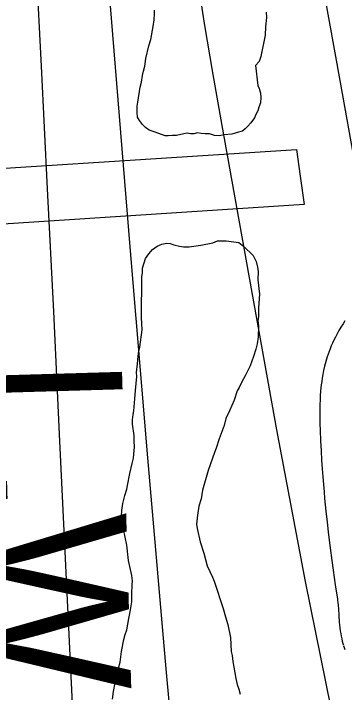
# Model space of a CAD drawing. Extents: x 3313442 to 3351311, y 721974 to 747360.
# Drawn here: x 3324731.7 to 3324928, y 728710.1 to 729112.8 of the extents above; entities that cross this region are included whole.
import ezdxf

# ---------------------------------------------------------------- set-up
doc = ezdxf.new("R2010")
doc.units = 0
for name, color, linetype in [('V-CHAN-DOCK', 7, 'Continuous'), ('V-ROAD-CNTR', 7, 'Continuous'), ('V-SITE-VEGE', 7, 'Continuous'), ('V-TOPO-MAJR', 7, 'Continuous'), ('V-TOPO-MINR', 7, 'Continuous'), ('V-TOPO-WATR-IDEN', 7, 'Continuous')]:
    doc.layers.add(name, color=color, linetype=linetype)

msp = doc.modelspace()

# ---------------------------------------------------------------- linework, layer by layer
at = {"layer": 'V-CHAN-DOCK'}
for points in [[(3324479.41, 729496.02), (3324489.45, 729496.01), (3324473.37, 729017.59), (3324490.73, 729018.59), (3324491.77, 729006.04), (3324899.63, 729032.08), (3324901.81, 729016.3), (3324904.14, 728999.45)], [(3324904.14, 728999.45), (3324507.27, 728973.7), (3324507.14, 728918.55), (3324471.65, 728917.73), (3324472.16, 728971.14), (3324487, 728971.19), (3324487.28, 728980.44), (3324454.88, 728980.23)]]:
    msp.add_lwpolyline(points, dxfattribs=at)
at = {"layer": 'V-ROAD-CNTR'}
for points in [[(3324928.33, 728930.47), (3324927.19, 728928.8), (3324925.89, 728926.74), (3324924.7, 728924.74), (3324923.62, 728922.81), (3324922.63, 728920.92), (3324921.73, 728919.09), (3324920.91, 728917.32), (3324920.17, 728915.6), (3324919.5, 728913.93), (3324918.89, 728912.32), (3324918.33, 728910.76), (3324917.83, 728909.24), (3324917.38, 728907.79), (3324916.95, 728906.31), (3324916.25, 728903.65), (3324915.66, 728901.11), (3324915.19, 728898.74), (3324914.8, 728896.54), (3324914.5, 728894.48), (3324914.25, 728892.57), (3324914.05, 728890.79), (3324913.89, 728889.09), (3324913.66, 728886.07), (3324913.52, 728883.4), (3324913.44, 728881.1), (3324913.4, 728879.07), (3324913.39, 728875.67), (3324913.42, 728873.09), (3324913.5, 728869.35), (3324913.62, 728865.63), (3324913.87, 728859.35), (3324914.15, 728853.46), (3324914.47, 728847.93), (3324914.81, 728842.75), (3324915.16, 728837.89), (3324915.52, 728833.34), (3324915.88, 728829.08), (3324916.24, 728825.06), (3324916.97, 728817.6), (3324917.67, 728811.05), (3324918.32, 728805.32), (3324918.92, 728800.32), (3324919.47, 728795.92), (3324920.47, 728788.29), (3324921.27, 728782.53), (3324922.52, 728773.94), (3324923.82, 728765.47), (3324923.97, 728764.46), (3324924.07, 728763.61), (3324924.27, 728761.64), (3324924.42, 728759.74), (3324924.68, 728755.69), (3324924.95, 728751.91), (3324925.12, 728750.07), (3324925.31, 728748.32), (3324925.53, 728746.63), (3324925.79, 728745.01), (3324926.07, 728743.44), (3324926.39, 728741.94), (3324926.73, 728740.51), (3324927.1, 728739.16), (3324927.42, 728738.08)], [(3324927.55, 728737.67), (3324927.89, 728736.65), (3324928.3, 728735.5)]]:
    msp.add_lwpolyline(points, dxfattribs=at)
at = {"layer": 'V-SITE-VEGE'}
for points in [[(3324875.23, 729082.03), (3324876.71, 729070.14), (3324877.48, 729068.28), (3324878.25, 729065.64), (3324878.49, 729062.99), (3324878.19, 729059.83), (3324877.11, 729057.2), (3324876.57, 729055.09), (3324875.49, 729052.99), (3324874.68, 729050.89), (3324872.54, 729048.01), (3324870.67, 729045.91), (3324869.07, 729044.34), (3324867.48, 729043.04), (3324865.1, 729042.53), (3324861.13, 729041.25), (3324856.63, 729040.76), (3324853.72, 729040.26), (3324850.82, 729040.55), (3324847.93, 729041.37), (3324845.29, 729041.4), (3324842.92, 729041.69), (3324840.81, 729041.97), (3324838.69, 729041.46), (3324836.58, 729041.48), (3324834.73, 729041.76), (3324832.62, 729041.52), (3324828.39, 729040.5), (3324826.02, 729040.52), (3324823.37, 729040.29), (3324821.52, 729040.3), (3324815.74, 729042.47), (3324812.05, 729043.56), (3324809.95, 729045.16), (3324808.13, 729047.03), (3324806.3, 729049.42), (3324805.26, 729051.28), (3324805.02, 729054.19), (3324805.06, 729057.88), (3324805.35, 729060.25), (3324806.75, 729069.21), (3324807.57, 729072.11), (3324808.14, 729076.06), (3324808.69, 729078.7), (3324809.51, 729081.59), (3324810.08, 729086.07), (3324812, 729093.71), (3324813.09, 729097.4), (3324814.48, 729105.04), (3324815.05, 729108.99), (3324815.35, 729112.68), (3324815.36, 729114.8)], [(3324881.61, 729113.64), (3324881.84, 729110.47), (3324881.26, 729104.93), (3324880.95, 729099.92), (3324878.45, 729087.28), (3324877.37, 729084.38), (3324875.23, 729082.03)], [(3324790.39, 728706.17), (3324790.96, 728710.65), (3324792.91, 728720.93), (3324794.82, 728728.04), (3324795.67, 728734.36), (3324797.06, 728741.48), (3324797.88, 728744.37), (3324798.96, 728747.27), (3324800.08, 728753.86), (3324800.91, 728757.8), (3324801.76, 728763.87), (3324801.8, 728768.62), (3324802.12, 728774.16), (3324802.14, 728776.27), (3324801.9, 728779.44), (3324799.88, 728788.43), (3324798.91, 728797.42), (3324796.88, 728806.94), (3324796.14, 728811.96), (3324795.64, 728814.6), (3324795.93, 728818.03), (3324796.5, 728822.25), (3324797.6, 728826.99), (3324798.96, 728830.67), (3324799.24, 728832.78), (3324800.63, 728839.9), (3324802, 728845.95), (3324802.83, 728849.11), (3324803.11, 728851.49), (3324803.42, 728855.71), (3324803.18, 728859.14), (3324803.22, 728862.57), (3324802.22, 728869.18), (3324802.25, 728871.82), (3324802.54, 728874.99), (3324803.09, 728877.09), (3324803.68, 728884.21), (3324804, 728889.22), (3324804.86, 728897.4), (3324804.62, 728899.78), (3324805.2, 728905.05), (3324805.51, 728909.53), (3324806.06, 728912.7), (3324806.61, 728914.8), (3324808.03, 728925.08), (3324807.57, 728932.48), (3324807.8, 728956.76), (3324808.08, 728958.87), (3324808.11, 728961.77), (3324810.01, 728967.56), (3324811.89, 728970.18), (3324814.02, 728972.8), (3324816.95, 728974.89), (3324819.59, 728975.92), (3324822.51, 728976.68), (3324824.62, 728976.4), (3324826.72, 728975.59), (3324830.14, 728974.76), (3324832.52, 728974.47), (3324835.95, 728974.44), (3324842.82, 728975.44), (3324849.96, 728976.69), (3324852.61, 728977.98), (3324857.89, 728977.93), (3324865.27, 728977.07), (3324867.37, 728975.47), (3324872.34, 728970.93), (3324873.91, 728969.33)], [(3324873.91, 728969.33), (3324875.72, 728965.62), (3324876.48, 728962.45), (3324876.72, 728959.81), (3324876.67, 728954.79), (3324877.65, 728946.33), (3324877.04, 728938.16), (3324876.99, 728932.88), (3324876.71, 728930.77), (3324876.94, 728927.6), (3324876.88, 728920.74), (3324876.31, 728916.78), (3324875.49, 728913.62), (3324874.13, 728909.41), (3324871.97, 728903.89), (3324869.01, 728897.85), (3324867.13, 728894.43), (3324865.51, 728891.02), (3324864.44, 728888.92), (3324862.54, 728883.39), (3324859.84, 728877.08), (3324857.69, 728872.61)], [(3324857.69, 728872.61), (3324856.59, 728868.4), (3324853.61, 728860.51), (3324851.98, 728854.99), (3324850.89, 728852.36), (3324847.1, 728841.83), (3324843.82, 728829.99), (3324842.98, 728824.98), (3324841.62, 728820.51), (3324840.78, 728815.23), (3324840.2, 728809.96), (3324840.7, 728807.32), (3324842.48, 728799.38), (3324844.52, 728792.76), (3324846.56, 728785.09), (3324849.67, 728778.46), (3324850.7, 728776.08), (3324856.09, 728759.92), (3324857.37, 728754.9), (3324858.9, 728750.4), (3324860.42, 728742.73), (3324860.87, 728734.28), (3324861.37, 728731.9), (3324861.87, 728728.46), (3324863.62, 728718.41), (3324864.38, 728714.71), (3324865.41, 728712.06), (3324866.17, 728709.15)]]:
    msp.add_lwpolyline(points, dxfattribs=at)
at = {"layer": 'V-TOPO-MAJR'}
msp.add_lwpolyline([(3325003.4, 728344.62), (3324963.77, 728507.46), (3324942.91, 728596.68), (3324923.12, 728686.13), (3324904.96, 728775.92), (3324887.88, 728865.94), (3324855.35, 729046.32), (3324850.07, 729076.57), (3324845.03, 729106.86), (3324840.34, 729137.21)], dxfattribs=at)
at = {"layer": 'V-TOPO-MINR'}
for points in [[(3324864.62, 728278.59), (3324845.6, 728474.05), (3324833.73, 728599.09), (3324822.25, 728724.16), (3324811.35, 728849.28), (3324800.84, 728974.44), (3324777.7, 729257.93)], [(3324788.74, 728244.14), (3324758.98, 728863.31), (3324755.45, 728936.08), (3324751.88, 729008.84), (3324748.24, 729081.6), (3324744.56, 729154.36)], [(3325101.21, 728357.31), (3325059.88, 728484.23), (3325040.5, 728547.03), (3325022.45, 728610.19), (3325006.36, 728673.88), (3324991.59, 728737.92), (3324986.03, 728763.85), (3324975.22, 728815.23), (3324964.65, 728866.67), (3324954.45, 728918.17), (3324944.5, 728969.73), (3324934.86, 729021.35), (3324925.38, 729072.99), (3324916.14, 729124.68)]]:
    msp.add_lwpolyline(points, dxfattribs=at)

# ---------------------------------------------------------------- texts
at = {"layer": 'V-TOPO-WATR-IDEN'}
msp.add_text('L.W.R.P.', height=83, rotation=271.6745, dxfattribs=at).set_placement((3324712.79, 728906.95))

doc.saveas('drawing.dxf')
